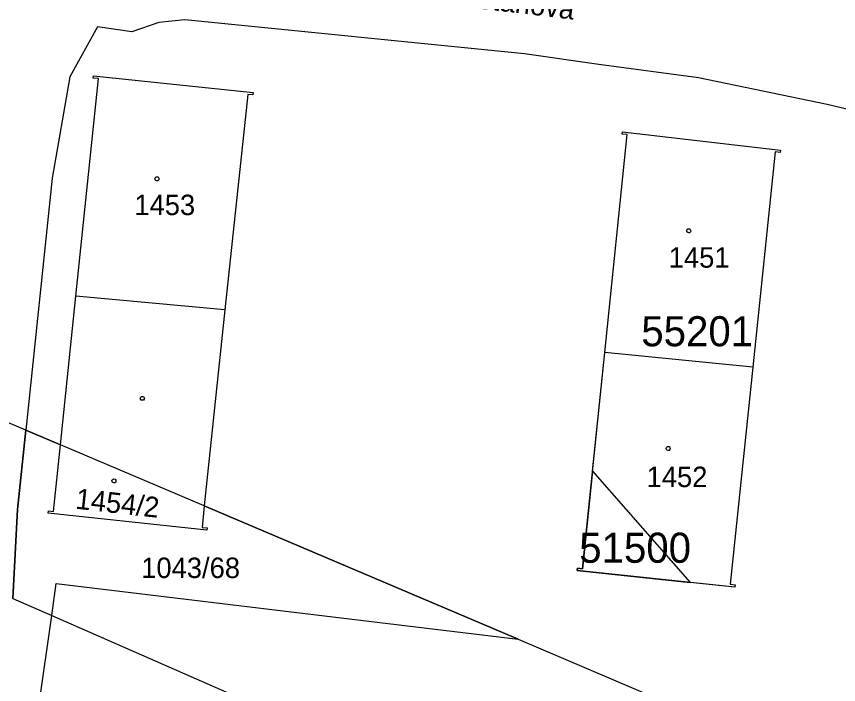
# Model space of a CAD drawing. Extents: x -777309 to -774195, y -1144706 to -1143600.
# Drawn here: x -775321.1 to -775252.8, y -1144405.3 to -1144349.8 of the extents above; entities that cross this region are included whole.
import ezdxf

# ---------------------------------------------------------------- set-up
doc = ezdxf.new("R2010")
doc.units = 0
for name, color, linetype in [('1', 7, 'Continuous'), ('11', 7, 'Continuous'), ('12', 7, 'Continuous'), ('2', 7, 'Continuous'), ('4', 7, 'Continuous'), ('5', 7, 'Continuous'), ('7', 7, 'Continuous')]:
    doc.layers.add(name, color=color, linetype=linetype)

msp = doc.modelspace()

# ---------------------------------------------------------------- linework, layer by layer
at = {"layer": '1'}
for p, q in [((-775307.1, -1144350.08), (-775309.28, -1144350.28)), ((-775278.88, -1144352.91), (-775307.1, -1144350.08)), ((-775314.36, -1144350.65), (-775316.68, -1144354.8)), ((-775311.52, -1144351.07), (-775314.36, -1144350.65)), ((-775309.28, -1144350.28), (-775311.52, -1144351.07)), ((-775272.68, -1144353.77), (-775278.88, -1144352.91)), ((-775264.39, -1144354.9), (-775272.68, -1144353.77)), ((-775316.68, -1144354.8), (-775318.15, -1144363.22)), ((-775314.72, -1144354.91), (-775314.7, -1144354.73)), ((-775314.7, -1144354.73), (-775301.43, -1144356.1)), ((-775253.71, -1144357.11), (-775264.39, -1144354.9)), ((-775316.17, -1144373.03), (-775314.3, -1144354.96)), ((-775314.3, -1144354.96), (-775314.72, -1144354.91)), ((-775301.87, -1144356.27), (-775303.77, -1144374.17)), ((-775301.45, -1144356.31), (-775301.87, -1144356.27)), ((-775301.43, -1144356.1), (-775301.45, -1144356.31)), ((-775245.99, -1144358.92), (-775253.71, -1144357.11)), ((-775272.2, -1144377.71), (-775270.33, -1144359.6)), ((-775270.75, -1144359.56), (-775270.73, -1144359.37)), ((-775270.33, -1144359.6), (-775270.75, -1144359.56)), ((-775270.73, -1144359.37), (-775257.58, -1144360.89)), ((-775258.02, -1144361.05), (-775259.89, -1144378.93)), ((-775257.6, -1144361.09), (-775258.02, -1144361.05)), ((-775257.58, -1144360.89), (-775257.6, -1144361.09)), ((-775318.15, -1144363.22), (-775320.33, -1144384.17)), ((-775317.45, -1144385.39), (-775316.17, -1144373.03)), ((-775303.77, -1144374.17), (-775305.49, -1144390.47)), ((-775274.05, -1144395.69), (-775272.2, -1144377.71)), ((-775259.89, -1144378.93), (-775272.2, -1144377.71)), ((-775259.89, -1144378.93), (-775261.78, -1144396.98)), ((-775320.33, -1144384.17), (-775323.77, -1144382.71)), ((-775320.33, -1144384.17), (-775321.01, -1144390.75)), ((-775317.45, -1144385.39), (-775320.33, -1144384.17)), ((-775318.02, -1144390.92), (-775317.45, -1144385.39)), ((-775305.49, -1144390.47), (-775317.45, -1144385.39)), ((-775321.01, -1144390.75), (-775321.4, -1144398.15)), ((-775318.46, -1144391.07), (-775318.44, -1144390.88)), ((-775305.28, -1144392.48), (-775318.46, -1144391.07)), ((-775318.44, -1144390.88), (-775318.02, -1144390.92)), ((-775305.49, -1144390.47), (-775305.68, -1144392.25)), ((-775279.4, -1144401.54), (-775305.49, -1144390.47)), ((-775305.68, -1144392.25), (-775305.26, -1144392.3)), ((-775305.26, -1144392.3), (-775305.28, -1144392.48)), ((-775274.49, -1144395.83), (-775274.47, -1144395.65)), ((-775261.38, -1144397.21), (-775274.49, -1144395.83)), ((-775274.47, -1144395.65), (-775274.05, -1144395.69)), ((-775318.18, -1144399.56), (-775317.8, -1144396.91)), ((-775317.8, -1144396.91), (-775279.4, -1144401.54)), ((-775261.78, -1144396.98), (-775261.36, -1144397.02)), ((-775261.36, -1144397.02), (-775261.38, -1144397.21)), ((-775321.4, -1144398.15), (-775318.18, -1144399.56)), ((-775318.18, -1144399.56), (-775279.31, -1144416.58)), ((-775279.4, -1144401.54), (-775267.88, -1144406.43))]:
    msp.add_line(p, q, dxfattribs=at)
at = {"layer": '11'}
msp.add_line((-775273.21, -1144387.57), (-775265.09, -1144396.82), dxfattribs=at)
for points in [[(-775321.4, -1144398.15), (-775321.01, -1144390.75), (-775320.33, -1144384.17), (-775317.45, -1144385.39), (-775316.17, -1144373.03), (-775314.3, -1144354.96), (-775314.72, -1144354.91), (-775314.7, -1144354.73), (-775301.43, -1144356.1), (-775301.45, -1144356.31), (-775301.87, -1144356.27), (-775303.77, -1144374.17), (-775305.49, -1144390.47), (-775279.4, -1144401.54), (-775267.88, -1144406.43), (-775249.17, -1144413.49)], [(-775273.21, -1144387.57), (-775272.2, -1144377.71), (-775270.33, -1144359.6), (-775270.75, -1144359.56), (-775270.73, -1144359.37), (-775257.58, -1144360.89), (-775257.6, -1144361.09), (-775258.02, -1144361.05), (-775259.89, -1144378.93), (-775261.78, -1144396.98), (-775261.36, -1144397.02), (-775261.38, -1144397.21), (-775265.09, -1144396.82)], [(-775273.21, -1144387.57), (-775274.05, -1144395.69), (-775274.47, -1144395.65), (-775274.49, -1144395.83), (-775265.09, -1144396.82)]]:
    msp.add_lwpolyline(points, dxfattribs=at)
at = {"layer": '12'}
for p, q in [((-775314.72, -1144354.91), (-775314.7, -1144354.73)), ((-775314.7, -1144354.73), (-775301.43, -1144356.1)), ((-775316.17, -1144373.03), (-775314.3, -1144354.96)), ((-775314.3, -1144354.96), (-775314.72, -1144354.91)), ((-775301.87, -1144356.27), (-775303.77, -1144374.17)), ((-775301.45, -1144356.31), (-775301.87, -1144356.27)), ((-775301.43, -1144356.1), (-775301.45, -1144356.31)), ((-775272.2, -1144377.71), (-775270.33, -1144359.6)), ((-775270.75, -1144359.56), (-775270.73, -1144359.37)), ((-775270.33, -1144359.6), (-775270.75, -1144359.56)), ((-775270.73, -1144359.37), (-775257.58, -1144360.89)), ((-775258.02, -1144361.05), (-775259.89, -1144378.93)), ((-775257.6, -1144361.09), (-775258.02, -1144361.05)), ((-775257.58, -1144360.89), (-775257.6, -1144361.09)), ((-775303.77, -1144374.17), (-775316.17, -1144373.03)), ((-775274.05, -1144395.69), (-775272.2, -1144377.71)), ((-775259.89, -1144378.93), (-775261.78, -1144396.98)), ((-775318.02, -1144390.92), (-775317.45, -1144385.39)), ((-775305.49, -1144390.47), (-775317.45, -1144385.39)), ((-775318.46, -1144391.07), (-775318.44, -1144390.88)), ((-775305.28, -1144392.48), (-775318.46, -1144391.07)), ((-775318.44, -1144390.88), (-775318.02, -1144390.92)), ((-775305.49, -1144390.47), (-775305.68, -1144392.25)), ((-775305.68, -1144392.25), (-775305.26, -1144392.3)), ((-775305.26, -1144392.3), (-775305.28, -1144392.48)), ((-775274.49, -1144395.83), (-775274.47, -1144395.65)), ((-775261.38, -1144397.21), (-775274.49, -1144395.83)), ((-775274.47, -1144395.65), (-775274.05, -1144395.69)), ((-775261.78, -1144396.98), (-775261.36, -1144397.02)), ((-775261.36, -1144397.02), (-775261.38, -1144397.21))]:
    msp.add_line(p, q, dxfattribs=at)
at = {"layer": '4'}
for p, q in [((-775303.77, -1144374.17), (-775316.17, -1144373.03)), ((-775319.89, -1144411.6), (-775318.18, -1144399.56))]:
    msp.add_line(p, q, dxfattribs=at)
at = {"layer": '5'}
for points in [[(-775309.43, -1144363.11), (-775309.33, -1144363.13), (-775309.28, -1144363.22), (-775309.26, -1144363.28), (-775309.28, -1144363.37), (-775309.36, -1144363.44), (-775309.43, -1144363.45), (-775309.52, -1144363.42), (-775309.58, -1144363.36), (-775309.6, -1144363.28), (-775309.58, -1144363.19), (-775309.5, -1144363.12)], [(-775265.21, -1144367.43), (-775265.11, -1144367.45), (-775265.06, -1144367.54), (-775265.04, -1144367.6), (-775265.06, -1144367.69), (-775265.14, -1144367.76), (-775265.21, -1144367.77), (-775265.3, -1144367.74), (-775265.36, -1144367.68), (-775265.38, -1144367.6), (-775265.36, -1144367.51), (-775265.28, -1144367.44)], [(-775310.56, -1144381.38), (-775310.47, -1144381.53), (-775310.56, -1144381.68), (-775310.74, -1144381.68), (-775310.83, -1144381.53), (-775310.74, -1144381.38)], [(-775266.92, -1144385.52), (-775266.82, -1144385.54), (-775266.77, -1144385.63), (-775266.75, -1144385.69), (-775266.77, -1144385.78), (-775266.85, -1144385.85), (-775266.92, -1144385.86), (-775267.01, -1144385.83), (-775267.07, -1144385.77), (-775267.09, -1144385.69), (-775267.07, -1144385.6), (-775266.99, -1144385.53)], [(-775313.01, -1144388.22), (-775312.91, -1144388.24), (-775312.86, -1144388.33), (-775312.84, -1144388.39), (-775312.86, -1144388.48), (-775312.94, -1144388.55), (-775313.01, -1144388.56), (-775313.1, -1144388.53), (-775313.16, -1144388.47), (-775313.18, -1144388.39), (-775313.16, -1144388.3), (-775313.08, -1144388.23)]]:
    msp.add_lwpolyline(points, close=True, dxfattribs=at)

# ---------------------------------------------------------------- texts
at = {"layer": '11'}
for s, p in [('55201', (-775269.155, -1144377.2)), ('51500', (-775274.318, -1144395.19))]:
    msp.add_text(s, height=2.5, dxfattribs=at).set_placement(p)
at = {"layer": '2'}
for s, p in [('1453', (-775311.307, -1144366.3)), ('1451', (-775266.877, -1144370.67)), ('1452', (-775268.717, -1144388.9)), ('1043/68', (-775310.737, -1144396.46))]:
    msp.add_text(s, height=1.7, dxfattribs=at).set_placement(p)
msp.add_text('1454/2', height=1.7, rotation=353.68685, dxfattribs=at).set_placement((-775316.25, -1144390.693))
at = {"layer": '7'}
msp.add_text('Smetanova', height=1.7, rotation=353.28578, dxfattribs=at).set_placement((-775286.244, -1144348.708))

doc.saveas('drawing.dxf')
